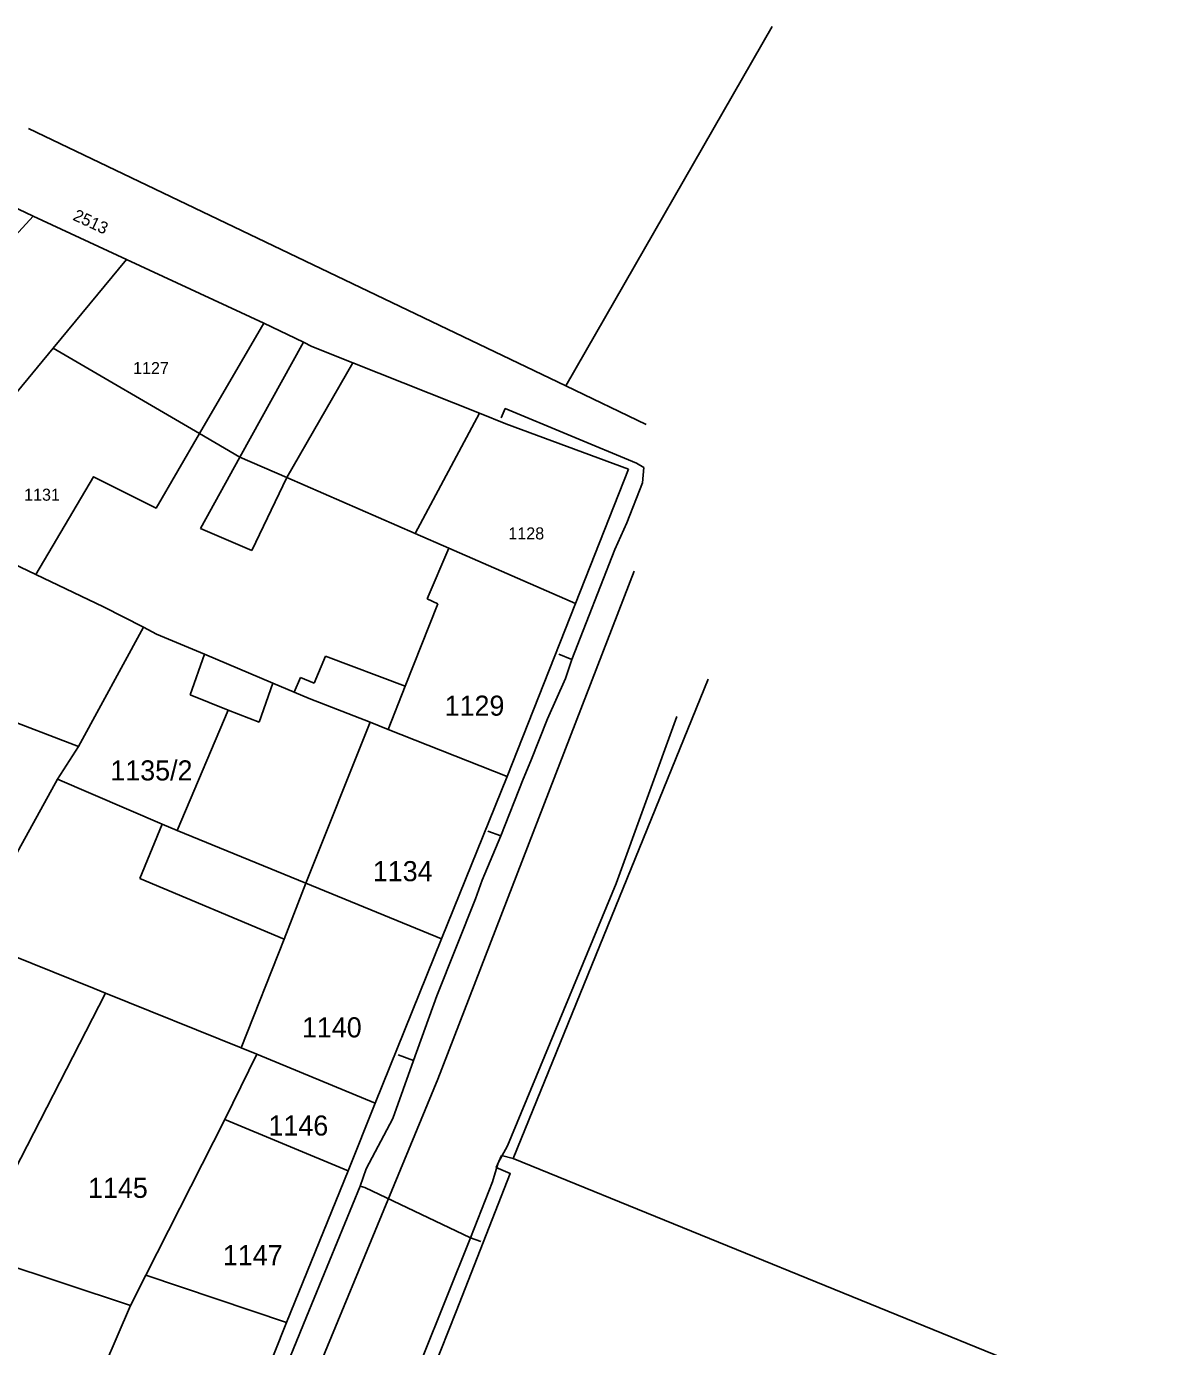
# Model space of a CAD drawing. Extents: x -601580 to 4, y -1204314 to 4.
# Drawn here: x -599749.1 to -599678.2, y -1203306.4 to -1203224.2 of the extents above; entities that cross this region are included whole.
import ezdxf

# ---------------------------------------------------------------- set-up
doc = ezdxf.new("R2010")
doc.units = 0
for name, color, linetype in [('00-KN-HRANICE PARCEL', 7, 'Continuous'), ('00-KN-PARC. CISLA', 7, 'Continuous'), ('00-KN-VNITRNI KRESBA', 7, 'Continuous'), ('00-SITE KOM. KABEL', 7, 'Continuous'), ('00-VAK-VODA-RAD IGIS', 7, 'Continuous')]:
    doc.layers.add(name, color=color, linetype=linetype)

msp = doc.modelspace()

# ---------------------------------------------------------------- linework, layer by layer
at = {"layer": '00-KN-HRANICE PARCEL'}
for p, q in [((-599702.68, -1203224.21), (-599715.51, -1203246.59)), ((-599715.51, -1203246.59), (-599748.95, -1203230.56)), ((-599754.5, -1203233.27), (-599748.66, -1203236.01)), ((-599772.65, -1203262.15), (-599748.66, -1203236.01)), ((-599748.66, -1203236.01), (-599742.86, -1203238.72)), ((-599742.86, -1203238.72), (-599747.42, -1203244.24)), ((-599734.31, -1203242.69), (-599742.86, -1203238.72)), ((-599738.31, -1203249.55), (-599734.31, -1203242.69)), ((-599731.84, -1203243.87), (-599734.31, -1203242.69)), ((-599747.42, -1203244.24), (-599756.08, -1203254.71)), ((-599747.42, -1203244.24), (-599738.31, -1203249.55)), ((-599710.51, -1203248.98), (-599715.51, -1203246.59)), ((-599711.62, -1203251.76), (-599719.24, -1203248.94)), ((-599714.92, -1203260.12), (-599711.62, -1203251.76)), ((-599756.08, -1203254.71), (-599748.5, -1203258.32)), ((-599719.17, -1203270.89), (-599714.92, -1203260.12)), ((-599745.83, -1203269.03), (-599741.79, -1203261.61)), ((-599737.99, -1203263.29), (-599738.9, -1203265.82)), ((-599745.83, -1203269.03), (-599754.49, -1203265.71)), ((-599747.14, -1203271.05), (-599745.83, -1203269.03)), ((-599752.6, -1203280.97), (-599747.14, -1203271.05)), ((-599723.25, -1203281), (-599719.17, -1203270.89)), ((-599723.25, -1203281), (-599727.38, -1203291.23)), ((-599750.66, -1203297.03), (-599744.16, -1203284.38)), ((-599736.73, -1203292.25), (-599734.75, -1203288.17)), ((-599734.75, -1203288.17), (-599727.38, -1203291.23)), ((-599727.38, -1203291.23), (-599729.07, -1203295.43)), ((-599741.65, -1203301.92), (-599736.73, -1203292.25)), ((-599736.73, -1203292.25), (-599729.07, -1203295.43)), ((-599729.07, -1203295.43), (-599732.89, -1203304.88)), ((-599742.61, -1203303.81), (-599752.49, -1203300.54)), ((-599742.61, -1203303.81), (-599741.65, -1203301.92)), ((-599741.65, -1203301.92), (-599732.89, -1203304.88))]:
    msp.add_line(p, q, dxfattribs=at)
for points in [[(-599731.84, -1203243.87), (-599735.79, -1203251.02), (-599732.88, -1203252.29), (-599724.89, -1203255.78), (-599722.8, -1203256.69), (-599714.92, -1203260.12)], [(-599719.24, -1203248.94), (-599720.89, -1203248.28), (-599728.77, -1203245.14), (-599731.31, -1203244.13), (-599731.84, -1203243.87)], [(-599738.31, -1203249.55), (-599741.01, -1203254.19), (-599744.91, -1203252.24), (-599748.5, -1203258.32)], [(-599748.5, -1203258.32), (-599744.28, -1203260.33), (-599741.79, -1203261.61)], [(-599741.79, -1203261.61), (-599740.98, -1203262.03), (-599737.99, -1203263.29)], [(-599737.99, -1203263.29), (-599733.74, -1203265.08), (-599732.41, -1203265.64), (-599731.48, -1203266.03), (-599727.7, -1203267.52), (-599726.58, -1203267.96), (-599719.17, -1203270.89)], [(-599706.66, -1203264.83), (-599711.45, -1203276.61), (-599718.79, -1203294.67)], [(-599738.9, -1203265.82), (-599736.52, -1203266.76), (-599739.69, -1203274.26)], [(-599747.14, -1203271.05), (-599740.63, -1203273.87), (-599739.69, -1203274.26)], [(-599739.69, -1203274.26), (-599731.69, -1203277.54), (-599723.25, -1203281)], [(-599744.16, -1203284.38), (-599744.87, -1203284.09), (-599752.6, -1203280.97)], [(-599734.75, -1203288.17), (-599735.71, -1203287.79), (-599744.16, -1203284.38)], [(-599718.79, -1203294.67), (-599719.51, -1203294.49), (-599719.85, -1203295.23), (-599718.98, -1203295.6), (-599722.33, -1203304.19)], [(-599751.69, -1203325.13), (-599747.54, -1203315.39), (-599745.02, -1203309.46), (-599742.61, -1203303.81)], [(-599722.33, -1203304.19), (-599725.21, -1203311.41), (-599733.12, -1203331.23)], [(-599732.89, -1203304.88), (-599734.4, -1203308.63), (-599736.3, -1203313.33), (-599738.97, -1203319.96), (-599742.31, -1203328.23)]]:
    msp.add_lwpolyline(points, dxfattribs=at)
at = {"layer": '00-KN-VNITRNI KRESBA'}
for p, q in [((-599728.77, -1203245.14), (-599732.88, -1203252.29)), ((-599724.89, -1203255.78), (-599720.89, -1203248.28)), ((-599735.79, -1203251.02), (-599738.31, -1203249.55)), ((-599738.25, -1203255.46), (-599735.79, -1203251.02)), ((-599735.06, -1203256.83), (-599732.88, -1203252.29)), ((-599738.25, -1203255.46), (-599735.06, -1203256.83)), ((-599724.14, -1203259.84), (-599722.8, -1203256.69)), ((-599725.52, -1203265.28), (-599723.49, -1203260.14)), ((-599723.49, -1203260.14), (-599724.14, -1203259.84)), ((-599731.18, -1203265.08), (-599730.48, -1203263.41)), ((-599730.48, -1203263.41), (-599725.52, -1203265.28)), ((-599733.74, -1203265.08), (-599734.6, -1203267.52)), ((-599732.41, -1203265.64), (-599732.03, -1203264.73)), ((-599732.03, -1203264.73), (-599731.18, -1203265.08)), ((-599726.58, -1203267.96), (-599725.52, -1203265.28)), ((-599736.52, -1203266.76), (-599734.6, -1203267.52)), ((-599731.69, -1203277.54), (-599727.7, -1203267.52)), ((-599742.03, -1203277.24), (-599740.63, -1203273.87)), ((-599742.03, -1203277.24), (-599733.05, -1203281.02)), ((-599731.69, -1203277.54), (-599733.05, -1203281.02)), ((-599733.05, -1203281.02), (-599735.71, -1203287.79)), ((-599678.2, -1203311.2), (-599718.79, -1203294.67))]:
    msp.add_line(p, q, dxfattribs=at)
at = {"layer": '00-SITE KOM. KABEL'}
for points in [[(-599719.53, -1203248.58), (-599719.29, -1203248), (-599711.13, -1203251.39), (-599710.67, -1203251.67), (-599710.75, -1203252.61), (-599711.73, -1203255.11), (-599712.46, -1203256.76), (-599715.15, -1203263.61)], [(-599719.56, -1203274.58), (-599718.18, -1203271.07), (-599717.7, -1203269.91), (-599716.65, -1203267.3), (-599715.54, -1203264.79), (-599715.15, -1203263.61)], [(-599715.95, -1203263.27), (-599715.15, -1203263.61)], [(-599715.54, -1203264.79), (-599716.65, -1203267.3)], [(-599721.44, -1203299.61), (-599720.08, -1203296.13), (-599719.73, -1203294.94), (-599719.15, -1203293.89), (-599712.39, -1203277.55), (-599708.61, -1203267.16)], [(-599708.61, -1203267.16), (-599712.39, -1203277.55)], [(-599717.7, -1203269.91), (-599718.18, -1203271.07)], [(-599718.18, -1203271.07), (-599719.56, -1203274.58)], [(-599720.37, -1203274.3), (-599719.56, -1203274.58)], [(-599725, -1203288.57), (-599723.55, -1203284.55), (-599721.13, -1203278.5), (-599720.73, -1203277.34), (-599719.56, -1203274.58)], [(-599720.73, -1203277.34), (-599721.13, -1203278.5)], [(-599725.95, -1203288.21), (-599725, -1203288.57)], [(-599725, -1203288.57), (-599726.29, -1203292.17), (-599727.93, -1203295.32), (-599728.32, -1203296.39)], [(-599727.93, -1203295.32), (-599726.29, -1203292.17), (-599725, -1203288.57)], [(-599739.37, -1203323.47), (-599736.46, -1203316.4), (-599735.34, -1203313.57), (-599731.65, -1203304.53), (-599728.32, -1203296.39)], [(-599721.44, -1203299.61), (-599728.03, -1203296.47), (-599728.32, -1203296.39)], [(-599721.44, -1203299.61), (-599728.03, -1203296.47)], [(-599724.94, -1203311.5), (-599725.98, -1203310.93), (-599721.44, -1203299.61)], [(-599720.81, -1203299.83), (-599721.44, -1203299.61)]]:
    msp.add_lwpolyline(points, dxfattribs=at)
at = {"layer": '00-VAK-VODA-RAD IGIS'}
msp.add_lwpolyline([(-599741.091, -1203332.559), (-599734.24, -1203315.779), (-599723.488, -1203289.722), (-599711.27, -1203258.12)], dxfattribs=at)

# ---------------------------------------------------------------- texts
at = {"layer": '00-KN-PARC. CISLA'}
msp.add_text('2513', height=0.75, rotation=335, dxfattribs=at).set_placement((-599746.242, -1203236.232))
for s, height, p in [('1127', 0.75, (-599742.445, -1203245.85)), ('1131', 0.75, (-599749.224, -1203253.73)), ('1128', 0.75, (-599719.095, -1203256.14)), ('1129', 1.25, (-599723.057, -1203267.11)), ('1135/2', 1.25, (-599743.858, -1203271.14)), ('1134', 1.25, (-599727.527, -1203277.41)), ('1140', 1.25, (-599731.937, -1203287.13)), ('1146', 1.25, (-599734.017, -1203293.24)), ('1145', 1.25, (-599745.247, -1203297.12)), ('1147', 1.25, (-599736.857, -1203301.31))]:
    msp.add_text(s, height=height, dxfattribs=at).set_placement(p)

doc.saveas('drawing.dxf')
